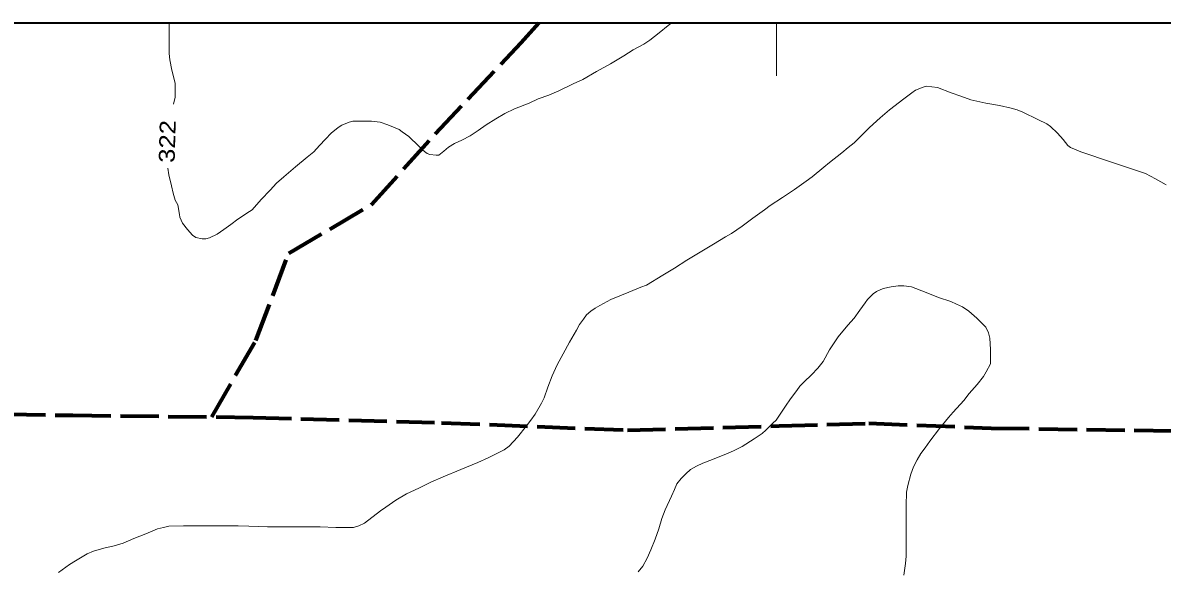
# Model space of a CAD drawing. Extents: x 240591 to 242335, y 5323482 to 5326937.
# Drawn here: x 241658 to 241872.6, y 5326267 to 5326369.9 of the extents above; entities that cross this region are included whole.
import ezdxf

# ---------------------------------------------------------------- set-up
doc = ezdxf.new("R2010")
doc.units = 0
doc.header["$LTSCALE"] = 1.2
doc.linetypes.add('LONG_DASHED', pattern=[7.5, 6, -1.5])
for name, color, linetype, lineweight in [('2', 7, 'Continuous', 13), ('22', 7, 'LONG_DASHED', 70), ('60', 7, 'Continuous', 35), ('61', 7, 'Continuous', 13)]:
    doc.layers.add(name, color=color, linetype=linetype, lineweight=lineweight)

msp = doc.modelspace()

# ---------------------------------------------------------------- linework, layer by layer
at = {"layer": '2', "linetype": 'LONG_DASHED'}
for points in [[(241780.3, 5326369.9), (241779.6, 5326369.4), (241777.9, 5326368), (241776.1, 5326366.6), (241775, 5326365.9), (241773, 5326364.8), (241771.2, 5326363.7), (241768.7, 5326362.2), (241766.1, 5326360.7), (241763.5, 5326359.2), (241761.7, 5326358.4), (241759, 5326357.1), (241757.1, 5326356.3), (241755.1, 5326355.6), (241753.4, 5326354.8), (241750.6, 5326353.7), (241748.8, 5326352.8), (241747.1, 5326351.8), (241745.3, 5326350.7), (241743.8, 5326349.6), (241742.3, 5326348.6), (241740.7, 5326347.8), (241739.3, 5326347.2), (241738.2, 5326346.5), (241737.3, 5326345.7), (241736.4, 5326345), (241735.9, 5326345), (241734.7, 5326345.1), (241734.2, 5326345.3), (241733.1, 5326346.1), (241732.6, 5326346.7), (241730.7, 5326348.5), (241729.5, 5326349.4), (241728.9, 5326349.8), (241726.8, 5326350.7), (241725.3, 5326351.2), (241723.7, 5326351.4), (241723, 5326351.4), (241720.2, 5326351.4), (241719.5, 5326351.2), (241718.1, 5326350.6), (241717.4, 5326350.2), (241716.1, 5326349.1), (241715, 5326348), (241713.9, 5326346.8), (241712.8, 5326345.6), (241711.6, 5326344.6), (241709.4, 5326342.8), (241707.2, 5326340.9), (241705.8, 5326339.7), (241704.6, 5326338.4), (241702.9, 5326336.6), (241701.2, 5326334.7), (241700.7, 5326334.4), (241698.5, 5326332.9), (241697.2, 5326331.9), (241695.9, 5326331), (241694.6, 5326330.1), (241693.2, 5326329.4), (241692.5, 5326329.2), (241691.8, 5326329.2), (241690.6, 5326329.5), (241690, 5326329.9), (241689, 5326331), (241688.1, 5326332.2), (241687.6, 5326333.3), (241687.5, 5326333.8), (241687.2, 5326335.6), (241686.7, 5326336.5), (241686.3, 5326337.8), (241686, 5326339.2), (241685.5, 5326341.3), (241685.3, 5326342.5)], [(241686.4, 5326354.6), (241686.7, 5326355.9), (241686.7, 5326356.9), (241686.7, 5326358.5), (241686.5, 5326359.3), (241686.1, 5326361), (241685.7, 5326362.9), (241685.6, 5326364.1), (241685.6, 5326365.3), (241685.6, 5326368.7), (241685.6, 5326369.9)], [(241830.3, 5326357.7), (241828.2, 5326358), (241827.6, 5326357.8), (241826.2, 5326357.2), (241825.5, 5326356.7), (241824, 5326355.6), (241821.3, 5326353.5), (241819.5, 5326352), (241817.5, 5326350.2), (241816.6, 5326349.3), (241814.6, 5326347.3), (241813.5, 5326346.4), (241812.3, 5326345.4), (241810, 5326343.6), (241808.9, 5326342.7), (241806.7, 5326340.9), (241805.6, 5326340.1), (241803.4, 5326338.5), (241801.1, 5326337), (241798.8, 5326335.5), (241797.7, 5326334.7), (241795.5, 5326333.1), (241793.5, 5326331.6), (241791.5, 5326330.2), (241790.4, 5326329.6), (241788.1, 5326328.2), (241785.6, 5326326.7), (241783.1, 5326325.2), (241780.8, 5326323.7), (241778.6, 5326322.4), (241775.5, 5326320.5), (241774.4, 5326320.1), (241772.2, 5326319.2), (241768.8, 5326317.8), (241766.7, 5326316.7), (241765.8, 5326316.2), (241765, 5326315.6), (241764.2, 5326314.9), (241763.6, 5326314.1), (241762.9, 5326313.1), (241762.3, 5326312), (241761, 5326309.8), (241759.8, 5326307.6), (241758.7, 5326305.5), (241757.7, 5326303.4), (241756.9, 5326301.3), (241756.2, 5326299.3), (241755.7, 5326298.3), (241754.5, 5326296.2), (241753.7, 5326295.1), (241752.9, 5326294), (241751.2, 5326291.9), (241749.6, 5326290.2), (241748.7, 5326289.5), (241747.7, 5326289), (241745.7, 5326288), (241743.7, 5326287.1), (241740.5, 5326285.8), (241737.2, 5326284.4), (241734.9, 5326283.4), (241732.6, 5326282.3), (241730.3, 5326281.2), (241728.3, 5326280), (241726.4, 5326278.7), (241725.4, 5326278), (241722.4, 5326275.7), (241721.3, 5326275.2), (241720.3, 5326274.9), (241719.2, 5326274.9), (241717, 5326274.9), (241714, 5326275), (241710.9, 5326275), (241707.7, 5326275), (241704.1, 5326275), (241700.6, 5326275.1), (241698.6, 5326275.2), (241696.6, 5326275.2), (241693.7, 5326275.2), (241690.8, 5326275.2), (241688.3, 5326275.2), (241685.5, 5326275.1), (241684.5, 5326274.9), (241683.4, 5326274.6), (241681.2, 5326273.7), (241678.9, 5326272.8), (241676.9, 5326271.9), (241674.8, 5326271.3), (241673.7, 5326271.1), (241671.3, 5326270.4), (241670.1, 5326269.9), (241667.9, 5326268.6), (241666.8, 5326267.9), (241664.7, 5326266.4)], [(241873.4, 5326339.4), (241871.4, 5326340.5), (241869.5, 5326341.5), (241868.4, 5326341.9), (241866.3, 5326342.6), (241864.2, 5326343.3), (241861.2, 5326344.3), (241859.2, 5326345), (241857.3, 5326345.6), (241855.4, 5326346.4), (241854.9, 5326346.8), (241854, 5326347.9), (241852.9, 5326349.1), (241851.6, 5326350.4), (241850.9, 5326350.9), (241849.2, 5326351.7), (241846.4, 5326353.1), (241845.3, 5326353.5), (241844.2, 5326353.8), (241842, 5326354.3), (241839.4, 5326354.8), (241836.6, 5326355.4), (241834.7, 5326356.1), (241832.9, 5326356.7), (241830.3, 5326357.7)], [(241824, 5326265.9), (241824.3, 5326268.1), (241824.4, 5326269.5), (241824.4, 5326270.9), (241824.4, 5326273.4), (241824.4, 5326276.3), (241824.4, 5326279), (241824.5, 5326281.5), (241824.7, 5326282.8), (241825.3, 5326284.9), (241825.8, 5326286.3), (241826.5, 5326287.6), (241827.2, 5326288.8), (241828, 5326289.9), (241828.9, 5326291.1), (241830.7, 5326293.5), (241832.4, 5326295.6), (241833.3, 5326296.6), (241835.3, 5326298.8), (241836.3, 5326300.1), (241837.8, 5326301.8), (241839, 5326303.3), (241839.5, 5326304.2), (241840.3, 5326305.7), (241840.3, 5326307), (241840.3, 5326308.4), (241840.2, 5326310.5), (241839.9, 5326311.5), (241839.4, 5326312.6), (241838.6, 5326313.4), (241837.7, 5326314.3), (241836.2, 5326315.6), (241835, 5326316.4), (241833.9, 5326316.9), (241832.8, 5326317.4), (241830.5, 5326318.2), (241828.2, 5326319.1), (241825.4, 5326320.2), (241824, 5326320.4), (241822.9, 5326320.4), (241821.6, 5326320.2), (241820.1, 5326319.9), (241818.8, 5326319.3), (241818.2, 5326318.9), (241817.1, 5326317.8), (241816.7, 5326317.2), (241815.7, 5326315.8), (241814.6, 5326314.3), (241813.4, 5326313), (241811.6, 5326310.8), (241811.1, 5326310), (241810, 5326308.3), (241808.8, 5326306.1), (241807.8, 5326304.9), (241806.6, 5326303.6), (241805.2, 5326302.3), (241804.4, 5326301.5), (241803.8, 5326300.7), (241802.6, 5326299.1), (241801.7, 5326297.7), (241799.9, 5326295.1), (241799.3, 5326294.5), (241798, 5326293.2), (241797.3, 5326292.6), (241795.8, 5326291.6), (241793.5, 5326290.1), (241791.9, 5326289.3), (241790.9, 5326288.9), (241787.9, 5326287.7), (241786.1, 5326287), (241784.9, 5326286.4), (241783.8, 5326285.8), (241782.9, 5326285), (241782, 5326284.1), (241781.2, 5326283.1), (241780.8, 5326282), (241780.2, 5326280.8), (241779, 5326278.2), (241778.4, 5326276.6), (241777.8, 5326274.6), (241777.1, 5326272.7), (241776.3, 5326270.7), (241775.6, 5326269.1), (241774.8, 5326267.6), (241773.9, 5326266.5)]]:
    msp.add_lwpolyline(points, dxfattribs=at)
at = {"layer": '22'}
for points in [[(241693.6, 5326295.7), (241701.9, 5326310.1), (241708.1, 5326326.5), (241723.7, 5326335.7), (241735.7, 5326349), (241751.9, 5326366.2), (241755.2, 5326369.9)], [(241560.1, 5326295.7), (241583.2, 5326295.3), (241628.1, 5326296.6), (241667.4, 5326296), (241701.4, 5326295.6), (241701.4, 5326295.6)], [(241701.4, 5326295.6), (241736.9, 5326294.6), (241771.9, 5326293.2), (241800.5, 5326294), (241817.4, 5326294.5), (241840.4, 5326293.6), (241879.8, 5326293), (241918.1, 5326294.6), (241941.4, 5326296.7), (241973.2, 5326295), (242008.7, 5326293.9), (242048.3, 5326294.4), (242087.5, 5326294.4), (242118.2, 5326292.7), (242132.9, 5326292.7)]]:
    msp.add_lwpolyline(points, dxfattribs=at)
at = {"layer": '60'}
msp.add_lwpolyline([(240610.8, 5326369.9), (242301.7, 5326369.9), (242301.7, 5323502.5), (240610.8, 5323502.5)], close=True, dxfattribs=at)
at = {"layer": '61'}
msp.add_line((241800, 5326369.9), (241800, 5326359.9), dxfattribs=at)

# ---------------------------------------------------------------- texts
at = {"layer": '2', "width": 1.2}
msp.add_text('322', height=3, rotation=88.433, dxfattribs=at).set_placement((241686.6, 5326343.5))

doc.saveas('drawing.dxf')
